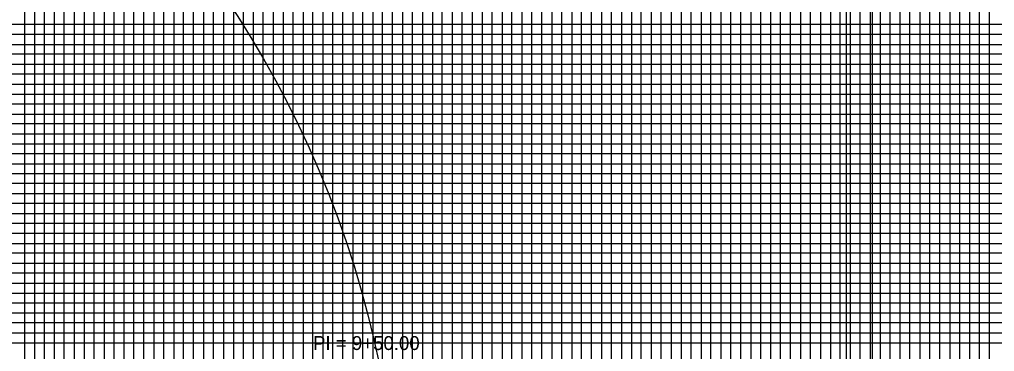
# Model space of a CAD drawing. Extents: x 2345490 to 2445302, y 465165 to 573888.
# Drawn here: x 2411662.8 to 2412152.8, y 528037.7 to 528204.5 of the extents above; entities that cross this region are included whole.
import ezdxf

# ---------------------------------------------------------------- set-up
doc = ezdxf.new("R2010")
doc.units = 0
for name, color, linetype in [('Old_Level_2', 7, 'Continuous'), ('Old_Level_41', 7, 'Continuous'), ('Old_Level_43', 7, 'Continuous'), ('Old_Level_50', 7, 'Continuous'), ('Old_Level_51', 7, 'Continuous'), ('Old_Level_62', 7, 'Continuous')]:
    doc.layers.add(name, color=color, linetype=linetype)

msp = doc.modelspace()

# ---------------------------------------------------------------- linework, layer by layer
at = {"layer": 'Old_Level_41'}
for points in [[(2411670.325, 528797.04275), (2411670.325, 527772.04275), (2411720.325, 527772.04275), (2411720.325, 528797.04275)], [(2411695.325, 528797.04275), (2411695.325, 527772.04275), (2411745.325, 527772.04275), (2411745.325, 528797.04275)], [(2411770.325, 528797.04275), (2411770.325, 527772.04275), (2411820.325, 527772.04275), (2411820.325, 528797.04275)], [(2411795.325, 528797.04275), (2411795.325, 527772.04275), (2411845.325, 527772.04275), (2411845.325, 528797.04275)], [(2411870.325, 528797.04275), (2411870.325, 527772.04275), (2411920.325, 527772.04275), (2411920.325, 528797.04275)], [(2411895.325, 528797.04275), (2411895.325, 527772.04275), (2411945.325, 527772.04275), (2411945.325, 528797.04275)], [(2411970.325, 528797.04275), (2411970.325, 527772.04275), (2412020.325, 527772.04275), (2412020.325, 528797.04275)], [(2411995.325, 528797.04275), (2411995.325, 527772.04275), (2412045.325, 527772.04275), (2412045.325, 528797.04275)], [(2412070.325, 528797.04275), (2412070.325, 527772.04275), (2412120.325, 527772.04275), (2412120.325, 528797.04275)], [(2412095.325, 528797.04275), (2412095.325, 527772.04275), (2412145.325, 527772.04275), (2412145.325, 528797.04275)], [(2412345.325, 528197.04275), (2410845.325, 528197.04275), (2410845.325, 528147.04275), (2412345.325, 528147.04275)], [(2412345.325, 528122.04275), (2410845.325, 528122.04275), (2410845.325, 528172.04275), (2412345.325, 528172.04275)], [(2412345.325, 528097.04275), (2410845.325, 528097.04275), (2410845.325, 528047.04275), (2412345.325, 528047.04275)], [(2412345.325, 528022.04275), (2410845.325, 528022.04275), (2410845.325, 528072.04275), (2412345.325, 528072.04275)]]:
    msp.add_lwpolyline(points, dxfattribs=at)
at = {"layer": 'Old_Level_43'}
for points in [[(2411665.325, 528797.04275), (2411665.325, 527772.04275), (2411675.325, 527772.04275), (2411675.325, 528797.04275)], [(2411680.325, 528797.04275), (2411680.325, 527772.04275), (2411685.325, 527772.04275), (2411685.325, 528797.04275)], [(2411690.325, 528797.04275), (2411690.325, 527772.04275), (2411700.325, 527772.04275), (2411700.325, 528797.04275)], [(2411705.325, 528797.04275), (2411705.325, 527772.04275), (2411710.325, 527772.04275), (2411710.325, 528797.04275)], [(2411715.325, 528797.04275), (2411715.325, 527772.04275), (2411725.325, 527772.04275), (2411725.325, 528797.04275)], [(2411730.325, 528797.04275), (2411730.325, 527772.04275), (2411735.325, 527772.04275), (2411735.325, 528797.04275)], [(2411740.325, 528797.04275), (2411740.325, 527772.04275), (2411750.325, 527772.04275), (2411750.325, 528797.04275)], [(2411755.325, 528797.04275), (2411755.325, 527772.04275), (2411760.325, 527772.04275), (2411760.325, 528797.04275)], [(2411765.325, 528797.04275), (2411765.325, 527772.04275), (2411775.325, 527772.04275), (2411775.325, 528797.04275)], [(2411780.325, 528797.04275), (2411780.325, 527772.04275), (2411785.325, 527772.04275), (2411785.325, 528797.04275)], [(2411790.325, 528797.04275), (2411790.325, 527772.04275), (2411800.325, 527772.04275), (2411800.325, 528797.04275)], [(2411805.325, 528797.04275), (2411805.325, 527772.04275), (2411810.325, 527772.04275), (2411810.325, 528797.04275)], [(2411815.325, 528797.04275), (2411815.325, 527772.04275), (2411825.325, 527772.04275), (2411825.325, 528797.04275)], [(2411830.325, 528797.04275), (2411830.325, 527772.04275), (2411835.325, 527772.04275), (2411835.325, 528797.04275)], [(2411840.325, 528797.04275), (2411840.325, 527772.04275), (2411850.325, 527772.04275), (2411850.325, 528797.04275)], [(2411855.325, 528797.04275), (2411855.325, 527772.04275), (2411860.325, 527772.04275), (2411860.325, 528797.04275)], [(2411865.325, 528797.04275), (2411865.325, 527772.04275), (2411875.325, 527772.04275), (2411875.325, 528797.04275)], [(2411880.325, 528797.04275), (2411880.325, 527772.04275), (2411885.325, 527772.04275), (2411885.325, 528797.04275)], [(2411890.325, 528797.04275), (2411890.325, 527772.04275), (2411900.325, 527772.04275), (2411900.325, 528797.04275)], [(2411905.325, 528797.04275), (2411905.325, 527772.04275), (2411910.325, 527772.04275), (2411910.325, 528797.04275)], [(2411915.325, 528797.04275), (2411915.325, 527772.04275)], [(2411915.325, 527772.04275), (2411925.325, 527772.04275), (2411925.325, 528797.04275)], [(2411930.325, 528797.04275), (2411930.325, 527772.04275), (2411935.325, 527772.04275), (2411935.325, 528797.04275)], [(2411940.325, 528797.04275), (2411940.325, 527772.04275), (2411950.325, 527772.04275), (2411950.325, 528797.04275)], [(2411955.325, 528797.04275), (2411955.325, 527772.04275), (2411960.325, 527772.04275), (2411960.325, 528797.04275)], [(2411965.325, 528797.04275), (2411965.325, 527772.04275), (2411975.325, 527772.04275), (2411975.325, 528797.04275)], [(2411980.325, 528797.04275), (2411980.325, 527772.04275), (2411985.325, 527772.04275), (2411985.325, 528797.04275)], [(2411990.325, 528797.04275), (2411990.325, 527772.04275), (2412000.325, 527772.04275), (2412000.325, 528797.04275)], [(2412005.325, 528797.04275), (2412005.325, 527772.04275), (2412010.325, 527772.04275), (2412010.325, 528797.04275)], [(2412015.325, 528797.04275), (2412015.325, 527772.04275), (2412025.325, 527772.04275), (2412025.325, 528797.04275)], [(2412030.325, 528797.04275), (2412030.325, 527772.04275), (2412035.325, 527772.04275), (2412035.325, 528797.04275)], [(2412040.325, 528797.04275), (2412040.325, 527772.04275), (2412050.325, 527772.04275), (2412050.325, 528797.04275)], [(2412055.325, 528797.04275), (2412055.325, 527772.04275), (2412060.325, 527772.04275), (2412060.325, 528797.04275)], [(2412065.325, 528797.04275), (2412065.325, 527772.04275), (2412075.325, 527772.04275), (2412075.325, 528797.04275)], [(2412080.325, 528797.04275), (2412080.325, 527772.04275), (2412085.325, 527772.04275), (2412085.325, 528797.04275)], [(2412090.325, 528797.04275), (2412090.325, 527772.04275), (2412100.325, 527772.04275), (2412100.325, 528797.04275)], [(2412105.325, 528797.04275), (2412105.325, 527772.04275), (2412110.325, 527772.04275), (2412110.325, 528797.04275)], [(2412115.325, 528797.04275), (2412115.325, 527772.04275), (2412125.325, 527772.04275), (2412125.325, 528797.04275)], [(2412130.325, 528797.04275), (2412130.325, 527772.04275), (2412135.325, 527772.04275), (2412135.325, 528797.04275)], [(2412140.325, 528797.04275), (2412140.325, 527772.04275), (2412150.325, 527772.04275), (2412150.325, 528659.49275)], [(2412295.325, 528202.04275), (2410895.325, 528202.04275), (2410895.325, 528192.04275), (2412295.325, 528192.04275)], [(2412295.325, 528187.04275), (2410895.325, 528187.04275), (2410895.325, 528182.04275), (2412295.325, 528182.04275)], [(2412295.325, 528177.04275), (2410895.325, 528177.04275), (2410895.325, 528167.04275), (2412295.325, 528167.04275)], [(2412295.325, 528162.04275), (2410895.325, 528162.04275), (2410895.325, 528157.04275), (2412295.325, 528157.04275)], [(2412295.325, 528152.04275), (2410895.325, 528152.04275), (2410895.325, 528142.04275), (2412295.325, 528142.04275)], [(2412295.325, 528137.04275), (2410895.325, 528137.04275), (2410895.325, 528132.04275), (2412295.325, 528132.04275)], [(2412295.325, 528127.04275), (2410895.325, 528127.04275), (2410895.325, 528117.04275), (2412295.325, 528117.04275)], [(2412295.325, 528112.04275), (2410895.325, 528112.04275), (2410895.325, 528107.04275), (2412295.325, 528107.04275)], [(2412295.325, 528102.04275), (2410895.325, 528102.04275), (2410895.325, 528092.04275), (2412295.325, 528092.04275)], [(2412295.325, 528087.04275), (2410895.325, 528087.04275), (2410895.325, 528082.04275), (2412295.325, 528082.04275)], [(2412295.325, 528077.04275), (2410895.325, 528077.04275), (2410895.325, 528067.04275), (2412295.325, 528067.04275)], [(2412295.325, 528062.04275), (2410895.325, 528062.04275), (2410895.325, 528057.04275), (2412295.325, 528057.04275)], [(2412295.325, 528052.04275), (2410895.325, 528052.04275), (2410895.325, 528042.04275), (2412295.325, 528042.04275)]]:
    msp.add_lwpolyline(points, dxfattribs=at)
at = {"layer": 'Old_Level_50'}
msp.add_lwpolyline([(2413757.825, 528799.59275), (2412091.325, 528799.59275), (2412091.325, 527744.49275), (2413757.825, 527744.49275)], close=True, dxfattribs=at)
at = {"layer": 'Old_Level_51'}
msp.add_lwpolyline([(2413762.325, 528822.04275), (2412078.325, 528822.04275), (2412078.325, 527722.04275), (2413762.325, 527722.04275)], close=True, dxfattribs=at)
at = {"layer": 'Old_Level_62'}
msp.add_circle((2411335.51705, 527926.51577), 518.74216, dxfattribs=at)

# ---------------------------------------------------------------- texts
at = {"layer": 'Old_Level_2'}
msp.add_text('PI = 9+50.00', height=7.0000005, dxfattribs=at).set_placement((2411810.32525, 528038.42125))

doc.saveas('drawing.dxf')
